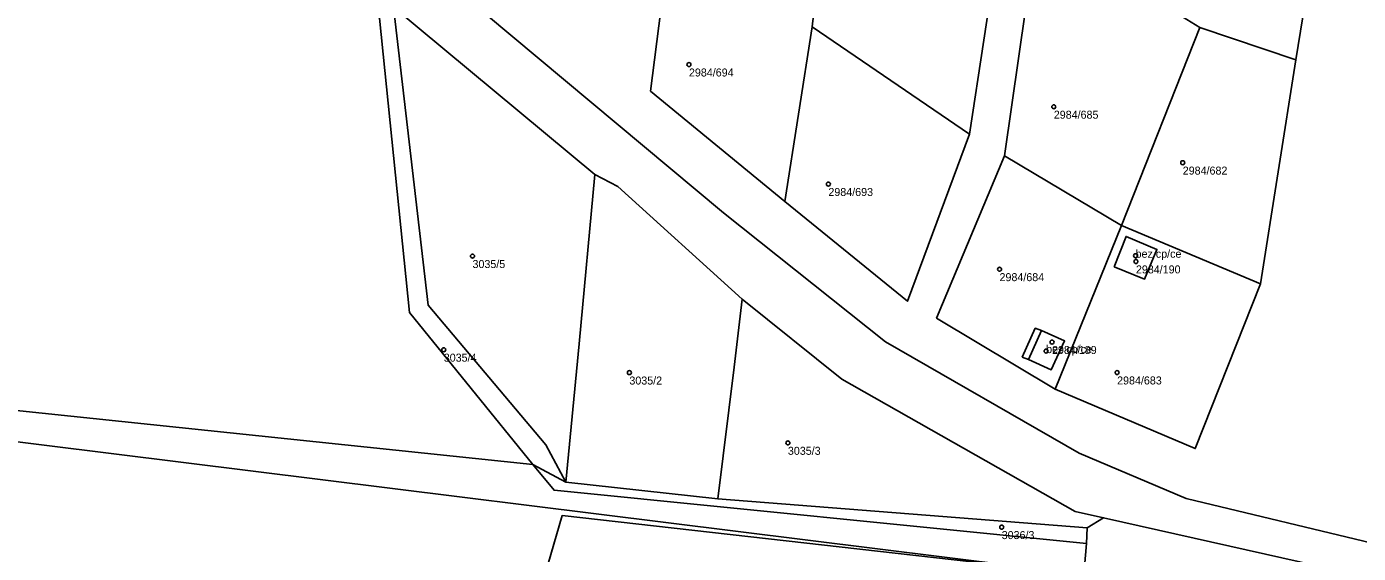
# Model space of a CAD drawing. Extents: x -878211 to -870363, y -1058464 to -1052522.
# Drawn here: x -873122.8 to -872956.5, y -1056421.5 to -1056355.6 of the extents above; entities that cross this region are included whole.
import ezdxf

# ---------------------------------------------------------------- set-up
doc = ezdxf.new("R2010")
doc.units = 0
for name, color, linetype in [('Definiční body', 7, 'Continuous'), ('Polygon budovy', 7, 'Continuous'), ('Polygon parcely', 7, 'Continuous')]:
    doc.layers.add(name, color=color, linetype=linetype)

msp = doc.modelspace()

# ---------------------------------------------------------------- linework, layer by layer
at = {"layer": 'Definiční body'}
for centre in [(-873040.08, -1056360.31994), (-872994.5, -1056365.59994), (-872978.39, -1056372.58994), (-873022.66, -1056375.26994), (-873067.12, -1056384.27994), (-872984.28, -1056384.22994), (-872984.24, -1056384.94994), (-873001.28, -1056385.91994), (-872994.72, -1056395.02994), (-873070.71, -1056395.98994), (-872995.46, -1056396.15994), (-873047.52, -1056398.84994), (-872986.59, -1056398.83994), (-873027.72, -1056407.63994), (-873001.01, -1056418.17994)]:
    msp.add_circle(centre, 0.25, dxfattribs=at)
at = {"layer": 'Polygon budovy'}
for points in [[(-872986.97, -1056385.62), (-872983.17, -1056387.16), (-872981.62, -1056383.43), (-872985.46, -1056381.81)], [(-872997.66, -1056397.21), (-872994.83, -1056398.52), (-872993.16, -1056394.89), (-872996.02, -1056393.58)]]:
    msp.add_lwpolyline(points, close=True, dxfattribs=at)
at = {"layer": 'Polygon parcely'}
for points in [[(-873165.77, -1056260.13), (-873116.37, -1056301.26), (-873107.99, -1056309.5), (-873098.69, -1056325.8), (-873072.22, -1056348.35), (-873035.75, -1056378.85), (-873015.53, -1056395), (-872991.35, -1056408.92), (-872977.98, -1056414.61), (-872953.7, -1056420.44)], [(-872796.96, -1056460.95), (-872851.84, -1056440.56), (-872881.61, -1056429.5), (-872883.26, -1056429.13), (-872899.92, -1056425.33), (-872953.7, -1056420.44), (-872977.98, -1056414.61), (-872991.35, -1056408.92), (-873015.53, -1056395), (-873035.75, -1056378.85), (-873072.22, -1056348.35), (-873098.69, -1056325.8), (-873103.06, -1056322.63), (-873122.75, -1056312.79), (-873134.84, -1056311), (-873141.38, -1056311.39), (-873186.24, -1056327.17), (-873203.57, -1056333.26), (-873221.02, -1056339.4), (-873222.93, -1056340.06), (-873227.22, -1056341.54), (-873242.74, -1056346.8)], [(-873244.48, -1056356.43), (-873225.81, -1056348.81), (-873221.86, -1056347.43), (-873194.81, -1056337.96), (-873178.18, -1056332.14), (-873145.17, -1056320.58), (-873134.8, -1056318.72), (-873124.57, -1056319.83), (-873106.51, -1056328.59), (-873082.32, -1056348.71), (-873076.98, -1056353.15), (-873051.85, -1056374.06), (-873048.95, -1056375.59), (-873033.43, -1056389.65), (-873020.97, -1056399.66), (-872991.81, -1056416.21), (-872988.28, -1056417), (-872954.67, -1056424.56), (-872887.81, -1056435.69), (-872881.63, -1056438.09), (-872854.96, -1056448.23), (-872837.03, -1056455.05), (-872818.18, -1056462.16), (-872805.41, -1056466.97)], [(-872965.77, -1056583.53), (-873011.74, -1056572.86), (-873011.51, -1056570.14), (-873034.55, -1056564.89), (-873035.24, -1056567.6), (-873061.23, -1056562.29), (-873060.52, -1056559.37), (-873085.59, -1056550.38), (-873075.6, -1056503.67), (-873064.26, -1056452.27), (-873051.69, -1056447.33), (-873046.98, -1056427.68), (-873058.37, -1056425.18), (-873055.91, -1056416.73), (-872990.75, -1056424.08), (-873138.08, -1056405.74), (-873195.82, -1056404.5), (-873250.67, -1056402.54)]]:
    msp.add_lwpolyline(points, dxfattribs=at)
for points in [[(-873028.08, -1056377.45), (-873044.87, -1056363.63), (-873042.53, -1056345.28), (-873047.13, -1056343.88), (-873044.8, -1056322.79), (-873043.41, -1056307.23), (-873041.49, -1056289.06), (-873039.88, -1056273.75), (-873037.21, -1056272.09), (-873033.45, -1056273.53), (-873013.11, -1056281.29), (-872992.33, -1056289.53), (-872995.24, -1056307.97), (-872998.32, -1056326.61), (-873001.43, -1056345.45), (-873005.01, -1056369.01), (-873012.78, -1056389.92)], [(-872994.33, -1056328.05), (-872991.59, -1056309.33), (-872988.54, -1056291.13), (-872974.94, -1056295.18), (-872967.59, -1056296.87), (-872954.8, -1056299.56), (-872957.68, -1056318.26), (-872961.07, -1056339.95), (-872964.27, -1056359.72), (-872968.67, -1056387.75), (-872976.82, -1056408.35), (-872994.34, -1056400.91), (-873009.14, -1056392.03), (-873000.65, -1056371.72), (-872997.11, -1056347.07), (-872996.99, -1056346.27)], [(-873184.19, -1056397.93), (-873138.04, -1056402.11), (-873059.58, -1056410.35), (-873075.01, -1056391.32), (-873078.72, -1056354.53), (-873082.32, -1056348.71), (-873106.51, -1056328.59), (-873124.57, -1056319.83), (-873134.8, -1056318.72), (-873145.17, -1056320.58), (-873178.18, -1056332.14)], [(-872976.27, -1056355.69), (-872964.27, -1056359.72), (-872961.07, -1056339.95), (-872974.68, -1056335.08), (-872978.44, -1056354.33)], [(-873024.67, -1056355.58), (-873005.01, -1056369.01), (-873001.43, -1056345.45), (-873021.88, -1056337.79), (-873024.21, -1056351.54)], [(-873024.21, -1056351.54), (-873042.53, -1056345.28), (-873044.87, -1056363.63), (-873028.08, -1056377.45), (-873024.67, -1056355.58)], [(-872978.44, -1056354.33), (-872997.11, -1056347.07), (-873000.65, -1056371.72), (-872986.06, -1056380.46), (-872976.27, -1056355.69)], [(-873055.45, -1056412.53), (-873057.94, -1056407.87), (-873072.66, -1056390.42), (-873076.98, -1056353.15), (-873082.32, -1056348.71), (-873078.72, -1056354.53), (-873075.01, -1056391.32), (-873059.58, -1056410.35)], [(-873053.8, -1056395.23), (-873051.85, -1056374.06), (-873076.98, -1056353.15), (-873072.66, -1056390.42), (-873057.94, -1056407.87), (-873055.45, -1056412.53)], [(-873028.08, -1056377.45), (-873012.78, -1056389.92), (-873005.01, -1056369.01), (-873024.67, -1056355.58)], [(-872976.27, -1056355.69), (-872986.06, -1056380.46), (-872968.67, -1056387.75), (-872964.27, -1056359.72)], [(-872986.06, -1056380.46), (-873000.65, -1056371.72), (-873009.14, -1056392.03), (-872994.34, -1056400.91)], [(-873033.43, -1056389.65), (-873048.95, -1056375.59), (-873051.85, -1056374.06), (-873053.8, -1056395.23), (-873055.45, -1056412.53), (-873036.47, -1056414.62), (-873034.43, -1056398.17)], [(-872986.06, -1056380.46), (-872994.34, -1056400.91), (-872976.82, -1056408.35), (-872968.67, -1056387.75)], [(-872986.97, -1056385.62), (-872983.17, -1056387.16), (-872981.62, -1056383.43), (-872985.46, -1056381.81)], [(-872986.97, -1056385.62), (-872985.46, -1056381.81), (-872981.62, -1056383.43), (-872983.17, -1056387.16)], [(-872988.28, -1056417), (-872991.81, -1056416.21), (-873020.97, -1056399.66), (-873033.43, -1056389.65), (-873034.43, -1056398.17), (-873036.47, -1056414.62), (-872990.34, -1056418.28)], [(-873195.82, -1056404.5), (-873138.08, -1056405.74), (-872990.75, -1056424.08), (-872990.43, -1056420.24), (-873056.93, -1056413.56), (-873059.58, -1056410.35), (-873138.04, -1056402.11), (-873184.19, -1056397.93), (-873196, -1056396.62), (-873224.59, -1056394.53), (-873248.94, -1056393.39), (-873250.67, -1056402.54)], [(-872998.45, -1056396.92), (-872997.66, -1056397.21), (-872994.83, -1056398.52), (-872993.16, -1056394.89), (-872996.02, -1056393.58), (-872996.81, -1056393.29)], [(-872998.45, -1056396.92), (-872996.81, -1056393.29), (-872996.02, -1056393.58), (-872993.16, -1056394.89), (-872994.83, -1056398.52), (-872997.66, -1056397.21)], [(-873055.45, -1056412.53), (-873059.58, -1056410.35), (-873056.93, -1056413.56), (-872990.43, -1056420.24), (-872990.34, -1056418.28), (-873036.47, -1056414.62)], [(-873018.85, -1056430.55), (-873014.07, -1056434.17), (-872979.6, -1056442.46), (-872905, -1056458.53), (-872913.38, -1056502.65), (-872913.48, -1056503.29), (-872913.09, -1056503.37), (-872907.5, -1056504.95), (-872887.81, -1056435.69), (-872990.75, -1056424.08), (-873055.91, -1056416.73), (-873058.37, -1056425.18), (-873046.98, -1056427.68), (-873046.17, -1056424.22)], [(-872990.75, -1056424.08), (-872887.81, -1056435.69), (-872954.67, -1056424.56), (-872988.28, -1056417), (-872990.34, -1056418.28), (-872990.43, -1056420.24)]]:
    msp.add_lwpolyline(points, close=True, dxfattribs=at)

# ---------------------------------------------------------------- texts
at = {"layer": 'Definiční body'}
for s, p in [('2984/694', (-873040.08, -1056361.809)), ('2984/685', (-872994.5, -1056367.089)), ('2984/682', (-872978.39, -1056374.079)), ('2984/693', (-873022.66, -1056376.759)), ('bez cp/ce', (-872984.28, -1056384.48)), ('3035/5', (-873067.12, -1056385.769)), ('2984/684', (-873001.28, -1056387.409)), ('2984/190', (-872984.24, -1056386.439)), ('3035/4', (-873070.71, -1056397.479)), ('bez cp/ce', (-872995.46, -1056396.409)), ('2984/189', (-872994.72, -1056396.519)), ('3035/2', (-873047.52, -1056400.339)), ('2984/683', (-872986.59, -1056400.329)), ('3035/3', (-873027.72, -1056409.129)), ('3036/3', (-873001.01, -1056419.669))]:
    msp.add_text(s, height=0.999996, dxfattribs=at).set_placement(p)

doc.saveas('drawing.dxf')
